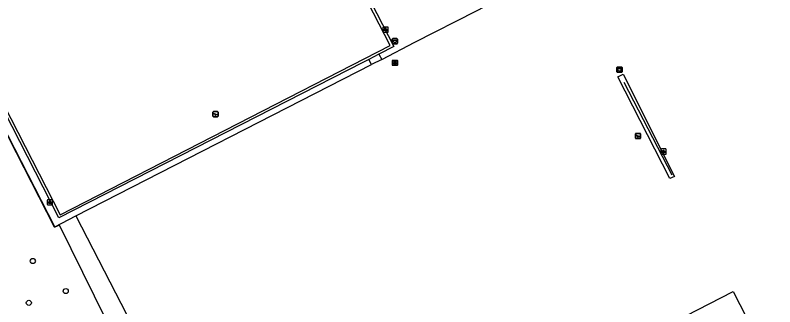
# Model space of a CAD drawing. Extents: x 158838 to 160074, y 386376 to 387776.
# Drawn here: x 159318.9 to 159464.8, y 387024.6 to 387080.7 of the extents above; entities that cross this region are included whole.
import ezdxf

# ---------------------------------------------------------------- set-up
doc = ezdxf.new("R2010")
doc.units = 0
for name, color, linetype in [('IMGEO_Afvalbak', 7, 'Continuous'), ('IMGEO_Boom', 7, 'Continuous'), ('IMGEO_Groenvoorziening', 7, 'Continuous'), ('IMGEO_Hek', 7, 'Continuous'), ('IMGEO_Lichtpunt', 7, 'Continuous'), ('IMGEO_Rioolput', 7, 'Continuous'), ('IMGEO_Speelvoorziening', 7, 'Continuous'), ('IMGEO_Voetpad_open', 7, 'Continuous')]:
    doc.layers.add(name, color=color, linetype=linetype)

msp = doc.modelspace()

# ---------------------------------------------------------------- linework, layer by layer
at = {"layer": 'IMGEO_Afvalbak'}
for p, q in [((159391.3, 387075.31), (159391.3, 387076.11)), ((159391.3, 387076.11), (159391.3, 387075.31)), ((159391.4, 387076.21), (159392.19, 387076.21)), ((159392.19, 387076.21), (159391.4, 387076.21)), ((159392.29, 387076.11), (159392.29, 387075.31)), ((159392.29, 387075.31), (159392.29, 387076.11)), ((159392.19, 387075.21), (159391.4, 387075.21)), ((159391.4, 387075.21), (159392.19, 387075.21)), ((159434.43, 387069.84), (159434.43, 387070.64)), ((159434.43, 387070.64), (159434.43, 387069.84)), ((159434.53, 387070.74), (159435.32, 387070.74)), ((159435.32, 387070.74), (159434.53, 387070.74)), ((159435.42, 387070.64), (159435.42, 387069.84)), ((159435.42, 387069.84), (159435.42, 387070.64)), ((159435.32, 387069.74), (159434.53, 387069.74)), ((159434.53, 387069.74), (159435.32, 387069.74))]:
    msp.add_line(p, q, dxfattribs=at)
for points in [[(159391.44, 387075.92), (159392.15, 387075.92), (159392, 387075.45), (159391.59, 387075.45), (159391.44, 387075.92)], [(159434.57, 387070.45), (159435.28, 387070.45), (159435.13, 387069.98), (159434.72, 387069.98), (159434.57, 387070.45)]]:
    msp.add_lwpolyline(points, dxfattribs=at)
for centre, start, end in [((159391.4, 387076.11), 90, 180), ((159391.4, 387076.11), 90, 180), ((159392.19, 387076.11), 0, 90), ((159392.19, 387076.11), 360, 90), ((159391.4, 387075.31), 180, 270), ((159391.4, 387075.31), 180, 270), ((159392.19, 387075.31), 270, 0), ((159392.19, 387075.31), 270, 0), ((159434.53, 387070.64), 90, 180), ((159434.53, 387070.64), 90, 180), ((159435.32, 387070.64), 0, 90), ((159435.32, 387070.64), 360, 90), ((159434.53, 387069.84), 180, 270), ((159434.53, 387069.84), 180, 270), ((159435.32, 387069.84), 270, 0), ((159435.32, 387069.84), 270, 0)]:
    msp.add_arc(centre, 0.1, start, end, dxfattribs=at)
at = {"layer": 'IMGEO_Boom'}
for centre in [(159322.27, 387033.45), (159328.59, 387027.68), (159321.5, 387025.41)]:
    msp.add_circle(centre, 0.489, dxfattribs=at)
at = {"layer": 'IMGEO_Groenvoorziening'}
for points in [[(159330.52, 387042.11), (159361.94, 386981.03), (159364.37, 386980.01), (159456.77, 387027.57), (159466.96, 387007.73), (159523.22, 387036.23), (159530.44, 387039.89), (159483.44, 387131.69)], [(159389.29, 387072.22), (159387.32, 387071.25)], [(159434.58, 387068.87), (159435.65, 387069.36), (159445.52, 387049.73), (159444.61, 387049.33), (159434.58, 387068.87)], [(159360.9, 386972.35), (159327.38, 387040.36), (159326.52, 387039.94), (159326.47, 387040.04)]]:
    msp.add_lwpolyline(points, dxfattribs=at)
at = {"layer": 'IMGEO_Hek'}
for points in [[(159352.7, 387150.4), (159391.6, 387074.7), (159388.73, 387073.21)], [(159326.47, 387040.04), (159307.2, 387077.52), (159307.16, 387077.5)], [(159388.73, 387073.21), (159386.77, 387072.22)], [(159385.63, 387071.59), (159327.28, 387041.73), (159312.2, 387071.12)], [(159386.77, 387072.22), (159385.63, 387071.59)], [(159445.02, 387049.97), (159435.84, 387067.76)], [(159360.9, 386972.35), (159327.38, 387040.36), (159326.52, 387039.94), (159326.47, 387040.04)]]:
    msp.add_lwpolyline(points, dxfattribs=at)
at = {"layer": 'IMGEO_Lichtpunt'}
for p, q in [((159389.51, 387078.34), (159389.51, 387077.54)), ((159389.51, 387078.34), (159389.51, 387077.54)), ((159390.41, 387078.44), (159389.6, 387078.44)), ((159390.41, 387078.44), (159389.6, 387078.44)), ((159389.6, 387077.44), (159390.41, 387077.44)), ((159389.6, 387077.44), (159390.41, 387077.44)), ((159390.5, 387077.54), (159390.5, 387078.34)), ((159390.5, 387077.54), (159390.5, 387078.34)), ((159442.9, 387054.89), (159442.9, 387054.08)), ((159442.9, 387054.89), (159442.9, 387054.08)), ((159443.8, 387054.99), (159442.99, 387054.99)), ((159443.8, 387054.99), (159442.99, 387054.99)), ((159442.99, 387053.99), (159443.8, 387053.99)), ((159442.99, 387053.99), (159443.8, 387053.99)), ((159443.89, 387054.08), (159443.89, 387054.89)), ((159443.89, 387054.08), (159443.89, 387054.89)), ((159325.96, 387045.24), (159325.15, 387045.24)), ((159325.96, 387045.24), (159325.15, 387045.24)), ((159325.05, 387045.15), (159325.05, 387044.34)), ((159325.05, 387045.15), (159325.05, 387044.34)), ((159325.15, 387044.24), (159325.96, 387044.24)), ((159325.15, 387044.24), (159325.96, 387044.24)), ((159326.05, 387044.34), (159326.05, 387045.15)), ((159326.05, 387044.34), (159326.05, 387045.15))]:
    msp.add_line(p, q, dxfattribs=at)
for points in [[(159389.88, 387078.01), (159389.92, 387077.98), (159389.73, 387077.72), (159389.69, 387077.74), (159389.88, 387078.01)], [(159389.98, 387077.96), (159390.03, 387077.96), (159390.03, 387077.64), (159389.98, 387077.64), (159389.98, 387077.96)], [(159390.09, 387077.98), (159390.13, 387078.01), (159390.32, 387077.74), (159390.28, 387077.72), (159390.09, 387077.98)], [(159443.27, 387054.55), (159443.31, 387054.53), (159443.12, 387054.26), (159443.08, 387054.29), (159443.27, 387054.55)], [(159443.37, 387054.51), (159443.42, 387054.51), (159443.42, 387054.18), (159443.37, 387054.18), (159443.37, 387054.51)], [(159443.48, 387054.53), (159443.52, 387054.55), (159443.71, 387054.29), (159443.67, 387054.26), (159443.48, 387054.53)], [(159325.43, 387044.81), (159325.47, 387044.78), (159325.28, 387044.52), (159325.24, 387044.55), (159325.43, 387044.81)], [(159325.53, 387044.76), (159325.58, 387044.76), (159325.58, 387044.44), (159325.53, 387044.44), (159325.53, 387044.76)], [(159325.64, 387044.78), (159325.68, 387044.81), (159325.86, 387044.55), (159325.83, 387044.52), (159325.64, 387044.78)]]:
    msp.add_lwpolyline(points, dxfattribs=at)
for centre in [(159390.01, 387078.14), (159443.4, 387054.69), (159325.55, 387044.94)]:
    msp.add_circle(centre, 0.0994, dxfattribs=at)
for centre, start, end in [((159389.6, 387078.34), 90, 180), ((159389.6, 387078.34), 90, 180), ((159389.6, 387077.54), 180, 270), ((159389.6, 387077.54), 180, 270), ((159390.41, 387078.34), 0, 90), ((159390.41, 387078.34), 0, 90), ((159390.41, 387077.54), 270, 0), ((159390.41, 387077.54), 270, 360), ((159442.99, 387054.89), 90, 180), ((159442.99, 387054.89), 90, 180), ((159442.99, 387054.08), 180, 270), ((159442.99, 387054.08), 180, 270), ((159443.8, 387054.89), 0, 90), ((159443.8, 387054.89), 0, 90), ((159443.8, 387054.08), 270, 0), ((159443.8, 387054.08), 270, 360), ((159325.15, 387045.15), 90, 180), ((159325.15, 387045.15), 90, 180), ((159325.96, 387045.15), 0, 90), ((159325.96, 387045.15), 0, 90), ((159325.15, 387044.34), 180, 270), ((159325.15, 387044.34), 180, 270), ((159325.96, 387044.34), 270, 0), ((159325.96, 387044.34), 270, 360)]:
    msp.add_arc(centre, 0.0946, start, end, dxfattribs=at)
at = {"layer": 'IMGEO_Rioolput'}
for p, q in [((159391.31, 387071.12), (159391.31, 387071.98)), ((159391.38, 387072.05), (159392.23, 387072.05)), ((159391.8, 387071.83), (159391.82, 387071.83)), ((159392.31, 387071.98), (159392.31, 387071.12)), ((159392.23, 387071.05), (159391.38, 387071.05)), ((159391.82, 387071.27), (159391.79, 387071.27))]:
    msp.add_line(p, q, dxfattribs=at)
for points in [[(159391.31, 387071.12), (159391.31, 387071.98)], [(159391.38, 387072.05), (159392.23, 387072.05)], [(159391.9, 387071.75), (159391.64, 387071.75), (159391.64, 387071.35)], [(159391.64, 387071.35), (159391.77, 387071.35), (159391.77, 387071.51), (159391.78, 387071.51)], [(159391.82, 387071.67), (159391.77, 387071.67), (159391.77, 387071.59)], [(159391.77, 387071.59), (159391.82, 387071.59)], [(159391.83, 387071.48), (159391.9, 387071.35), (159392.04, 387071.35), (159391.97, 387071.48)], [(159392.31, 387071.98), (159392.31, 387071.12)], [(159392.23, 387071.05), (159391.38, 387071.05)]]:
    msp.add_lwpolyline(points, dxfattribs=at)
for centre, radius, start, end in [((159391.38, 387071.97), 0.0765, 91.552, 178.448), ((159391.38, 387071.97), 0.0765, 91.552, 178.448), ((159391.78, 387071.46), 0.0533, 26.0293, 88.6989), ((159391.83, 387071.57), 0.0964, 77.0061, 93.1865), ((159391.8, 387071.78), 0.19, 274.7715, 282.9687), ((159391.84, 387071.63), 0.0378, 276.6634, 79.6772), ((159391.9, 387071.64), 0.109, 350.3612, 89.416), ((159391.89, 387071.64), 0.112, 277.5842, 350.9817), ((159391.88, 387071.42), 0.108, 29.5134, 73.7905), ((159392.23, 387071.97), 0.0765, 1.552, 88.448), ((159392.23, 387071.97), 0.0765, 1.552, 88.448), ((159391.38, 387071.13), 0.0765, 181.552, 268.448), ((159391.38, 387071.13), 0.0765, 181.552, 268.448), ((159392.23, 387071.13), 0.0765, 271.552, 358.448), ((159392.23, 387071.13), 0.0765, 271.552, 358.448)]:
    msp.add_arc(centre, radius, start, end, dxfattribs=at)
for centre, major_axis, ratio, start_param, end_param in [((159391.79, 387071.55), (-0.387, 0.002), 0.722429, 4.712389, 7.853982), ((159391.82, 387071.55), (-0.39, 0.002), 0.717154, 1.570796, 4.712389)]:
    msp.add_ellipse(centre, major_axis=major_axis, ratio=ratio, start_param=start_param, end_param=end_param, dxfattribs=at)
at = {"layer": 'IMGEO_Speelvoorziening'}
for p, q in [((159356.86, 387061.28), (159356.86, 387062.08)), ((159356.86, 387062.08), (159356.86, 387061.28)), ((159357.24, 387061.71), (159356.9, 387061.84)), ((159356.92, 387061.9), (159357.8, 387061.55)), ((159356.96, 387062.18), (159357.75, 387062.18)), ((159357.75, 387062.18), (159356.96, 387062.18)), ((159357.78, 387061.49), (159357.44, 387061.63)), ((159357.85, 387062.08), (159357.85, 387061.28)), ((159357.85, 387061.28), (159357.85, 387062.08)), ((159357.75, 387061.18), (159356.96, 387061.18)), ((159356.96, 387061.18), (159357.75, 387061.18)), ((159437.99, 387057.08), (159437.99, 387057.88)), ((159437.99, 387057.88), (159437.99, 387057.08)), ((159438.37, 387057.51), (159438.03, 387057.64)), ((159438.06, 387057.71), (159438.93, 387057.35)), ((159438.09, 387057.98), (159438.88, 387057.98)), ((159438.88, 387057.98), (159438.09, 387057.98)), ((159438.88, 387056.98), (159438.09, 387056.98)), ((159438.09, 387056.98), (159438.88, 387056.98)), ((159438.91, 387057.29), (159438.57, 387057.43)), ((159438.98, 387057.88), (159438.98, 387057.08)), ((159438.98, 387057.08), (159438.98, 387057.88))]:
    msp.add_line(p, q, dxfattribs=at)
for centre, radius, start, end in [((159356.96, 387062.08), 0.1, 90, 180), ((159356.96, 387062.08), 0.1, 90, 180), ((159356.96, 387061.28), 0.1, 180, 270), ((159356.96, 387061.28), 0.1, 180, 270), ((159356.91, 387061.87), 0.0327, 68.078, 248.078), ((159357.32, 387061.61), 0.12, 130.9928, 5.1632), ((159357.75, 387062.08), 0.1, 0, 90), ((159357.75, 387062.08), 0.1, 360, 90), ((159357.75, 387061.28), 0.1, 270, 0), ((159357.75, 387061.28), 0.1, 270, 0), ((159357.79, 387061.52), 0.0327, 248.078, 68.078), ((159438.09, 387057.88), 0.1, 90, 180), ((159438.09, 387057.88), 0.1, 90, 180), ((159438.09, 387057.08), 0.1, 180, 270), ((159438.09, 387057.08), 0.1, 180, 270), ((159438.05, 387057.67), 0.0327, 68.078, 248.078), ((159438.45, 387057.42), 0.12, 130.9928, 5.1632), ((159438.88, 387057.88), 0.1, 0, 90), ((159438.88, 387057.88), 0.1, 360, 90), ((159438.88, 387057.08), 0.1, 270, 0), ((159438.88, 387057.08), 0.1, 270, 0), ((159438.92, 387057.32), 0.0327, 248.078, 68.078)]:
    msp.add_arc(centre, radius, start, end, dxfattribs=at)
at = {"layer": 'IMGEO_Voetpad_open'}
for points in [[(159312.62, 387071.34), (159327.52, 387042.34), (159390.87, 387074.88), (159369.62, 387116.22), (159341.85, 387170.2), (159341.33, 387169.93), (159306.25, 387151.95), (159278.51, 387137.73), (159293.83, 387107.91)], [(159352.7, 387150.4), (159391.6, 387074.7), (159388.73, 387073.21)], [(159389.29, 387072.22), (159395.6, 387075.51), (159407.48, 387081.56), (159418.05, 387087.12), (159415.83, 387091.3), (159413.52, 387095.81), (159425.29, 387101.79), (159425.76, 387101.09), (159432.22, 387104.37), (159431.84, 387105.18), (159446.64, 387112.84), (159447.11, 387112.13), (159453.62, 387115.49), (159453.24, 387116.19), (159483.44, 387131.69)], [(159307.16, 387077.5), (159307.29, 387077.24), (159326.39, 387040), (159326.47, 387040.04)], [(159388.73, 387073.21), (159386.77, 387072.22)], [(159388.73, 387073.21), (159389.29, 387072.22)], [(159386.77, 387072.22), (159385.63, 387071.59), (159327.28, 387041.73), (159312.2, 387071.12), (159312.62, 387071.34)], [(159387.32, 387071.25), (159386.77, 387072.22)], [(159330.52, 387042.11), (159387.32, 387071.25)], [(159326.47, 387040.04), (159330.52, 387042.11)]]:
    msp.add_lwpolyline(points, dxfattribs=at)

doc.saveas('drawing.dxf')
